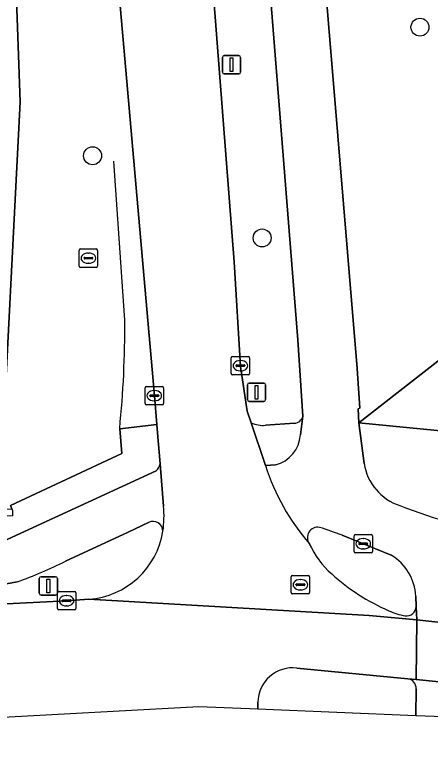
# Model space of a CAD drawing. Extents: x 161848 to 162726, y 385382 to 386521.
# Drawn here: x 161890.32 to 161912.91, y 385383.18 to 385423.86 of the extents above; entities that cross this region are included whole.
import ezdxf

# ---------------------------------------------------------------- set-up
doc = ezdxf.new("R2010")
doc.units = 0
for name, color, linetype in [('IMGEO_Berm_groen', 7, 'Continuous'), ('IMGEO_Boom', 7, 'Continuous'), ('IMGEO_Fietspad_gesloten', 7, 'Continuous'), ('IMGEO_Fietspad_open', 7, 'Continuous'), ('IMGEO_Groenvoorziening', 7, 'Continuous'), ('IMGEO_Hek', 7, 'Continuous'), ('IMGEO_Kolk', 7, 'Continuous'), ('IMGEO_Lichtmast', 7, 'Continuous'), ('IMGEO_Rijbaan_lokaal_gesloten', 7, 'Continuous'), ('IMGEO_Rijbaan_regionaal_gesloten', 7, 'Continuous'), ('IMGEO_Rioolput', 7, 'Continuous'), ('IMGEO_Verkeerseiland_gesloten', 7, 'Continuous'), ('IMGEO_Verkeerseiland_groen', 7, 'Continuous'), ('IMGEO_Voetpad_open', 7, 'Continuous')]:
    doc.layers.add(name, color=color, linetype=linetype)

msp = doc.modelspace()

# ---------------------------------------------------------------- linework, layer by layer
at = {"layer": 'IMGEO_Berm_groen'}
for points in [[(161889.684, 385463.956), (161890.199, 385457.665), (161889.314, 385454.567), (161890.609, 385419.133), (161889.536, 385398.181), (161889.487, 385397.081), (161889.481, 385396.936), (161890.156, 385396.971), (161890.087, 385397.152), (161896.143, 385399.974), (161896.033, 385401.329), (161898.036, 385401.558), (161897.908, 385403.12), (161897.454, 385408.45), (161895.93, 385425.832), (161895.721, 385428.338), (161889.735, 385500.002)], [(161882.261, 385401.592), (161882.186, 385400.756), (161882.33, 385400.684), (161889.536, 385398.181), (161890.609, 385419.133), (161889.314, 385454.567)], [(161905.996, 385402.015), (161905.718, 385406.175), (161903.483, 385434.244)], [(161900.777, 385429.373), (161902.136, 385411.804), (161902.258, 385410.405), (161902.597, 385404.706), (161902.968, 385402.283), (161903.181, 385401.639)], [(161903.956, 385401.513), (161905.535, 385401.622)]]:
    msp.add_lwpolyline(points, dxfattribs=at)
for centre, radius, start, end in [((161905.483, 385402.15), 0.53, 275.5955, 345.2993), ((161903.831, 385403.188), 1.68, 247.251, 274.2802)]:
    msp.add_arc(centre, radius, start, end, dxfattribs=at)
at = {"layer": 'IMGEO_Boom'}
for centre in [(161912.364, 385423.191), (161894.545, 385416.189), (161903.775, 385411.714)]:
    msp.add_circle(centre, 0.489, dxfattribs=at)
at = {"layer": 'IMGEO_Fietspad_gesloten'}
for points in [[(161909.322, 385399.434), (161909.034, 385401.64), (161908.994, 385402.417), (161909.084, 385402.439), (161908.941, 385404.608), (161901.066, 385499.418), (161901.017, 385500), (161897.98, 385535.282), (161897.422, 385541.766), (161896.288, 385560.512), (161896.078, 385578.311), (161896.226, 385586.953), (161896.941, 385603.267), (161897.42, 385611.148), (161897.796, 385616.102), (161899.736, 385645.932)], [(161903.483, 385434.244), (161905.718, 385406.175), (161905.996, 385402.015), (161905.859, 385400.987)], [(161904.494, 385399.363), (161903.952, 385399.317)], [(161908.121, 385395.533), (161910.797, 385394.44)], [(161912.142, 385392.215), (161912.163, 385391.642), (161912.189, 385390.919), (161914.638, 385390.655), (161914.671, 385390.971), (161914.443, 385393.516)], [(161912.146, 385385.719), (161914.64, 385385.619), (161914.652, 385387.41), (161912.156, 385387.662), (161911.705, 385387.707)], [(161912.154, 385387.161), (161912.146, 385385.719)]]:
    msp.add_lwpolyline(points, dxfattribs=at)
for centre, radius, start, end in [((161904.064, 385401.11), 1.799, 283.8245, 356.0802), ((161915.5, 385403.013), 12.125, 197.7453, 220.9548), ((161912.192, 385399.894), 2.907, 189.1118, 251.2959), ((161923.958, 385430.235), 35.447, 249.0087, 259.0242), ((161906.8, 385395.397), 0.565, 80.2097, 215.9654), ((161900.219, 385374.481), 22.487, 69.4253, 72.7254), ((161909.351, 385392.047), 2.796, 3.4506, 58.8549), ((161911.636, 385387.193), 0.519, 356.5173, 82.3467)]:
    msp.add_arc(centre, radius, start, end, dxfattribs=at)
at = {"layer": 'IMGEO_Fietspad_open'}
for points in [[(161898.406, 385397.111), (161898.218, 385399.409)], [(161898.003, 385399.035), (161888.971, 385394.873), (161888.821, 385392.739), (161889.858, 385392.887), (161890.445, 385392.986)], [(161896.481, 385395.693), (161897.598, 385396.222)], [(161893.075, 385394.111), (161896.481, 385395.693)]]:
    msp.add_lwpolyline(points, dxfattribs=at)
for centre, radius, start, end in [((161897.581, 385399.526), 0.647, 310.6399, 349.5738), ((161892.737, 385396.542), 5.697, 351.9263, 5.7303), ((161897.841, 385395.743), 0.537, 359.9102, 116.8748), ((161882.428, 385415.364), 23.771, 289.7097, 296.6086)]:
    msp.add_arc(centre, radius, start, end, dxfattribs=at)
at = {"layer": 'IMGEO_Groenvoorziening'}
msp.add_lwpolyline([(161909.084, 385402.439), (161908.994, 385402.417), (161909.034, 385401.64), (161919.121, 385409.529), (161919.509, 385420.403), (161918.799, 385420.451), (161918.939, 385422.345), (161920.48, 385443.216), (161920.699, 385446.942), (161916.773, 385447.176), (161916.98, 385450.354), (161911.984, 385450.773), (161915.225, 385500), (161915.33, 385501.593), (161912.567, 385501.667), (161901.066, 385499.418), (161908.941, 385404.608)], close=True, dxfattribs=at)
msp.add_lwpolyline([(161986.164, 385412.784), (161987.351, 385416.607), (161987.589, 385417.61), (161986.467, 385417.729), (161984.51, 385417.786), (161979.347, 385401.608), (161919.121, 385409.529), (161909.034, 385401.64), (161974.625, 385395.222), (161976.371, 385397.473), (161978.544, 385399.958)], dxfattribs=at)
at = {"layer": 'IMGEO_Hek'}
msp.add_lwpolyline([(161896.304, 385407.235), (161895.706, 385415.888)], dxfattribs=at)
msp.add_arc((161840.539, 385406.949), 55.765, 354.228, 0.2935, dxfattribs=at)
at = {"layer": 'IMGEO_Kolk'}
for p, q in [((161902.093, 385404.332), (161902.093, 385405.184)), ((161902.168, 385405.258), (161903.02, 385405.258)), ((161903.094, 385405.184), (161903.094, 385404.332)), ((161902.395, 385404.801), (161902.793, 385404.801)), ((161902.581, 385405.038), (161902.606, 385405.038)), ((161902.352, 385404.752), (161902.352, 385404.764)), ((161902.79, 385404.715), (161902.392, 385404.715)), ((161902.604, 385404.478), (161902.579, 385404.478)), ((161902.836, 385404.764), (161902.836, 385404.752)), ((161903.02, 385404.258), (161902.168, 385404.258)), ((161897.404, 385402.702), (161897.404, 385403.554)), ((161897.479, 385403.628), (161898.331, 385403.628)), ((161898.405, 385403.554), (161898.405, 385402.702)), ((161897.706, 385403.171), (161898.104, 385403.171)), ((161897.892, 385403.408), (161897.917, 385403.408)), ((161897.663, 385403.122), (161897.663, 385403.134)), ((161898.101, 385403.085), (161897.703, 385403.085)), ((161897.915, 385402.848), (161897.89, 385402.848)), ((161898.147, 385403.134), (161898.147, 385403.122)), ((161898.331, 385402.628), (161897.479, 385402.628)), ((161908.777, 385394.635), (161908.777, 385395.487)), ((161908.852, 385395.561), (161909.704, 385395.561)), ((161909.778, 385395.487), (161909.778, 385394.635)), ((161909.036, 385395.055), (161909.036, 385395.067)), ((161909.474, 385395.018), (161909.076, 385395.018)), ((161909.079, 385395.104), (161909.477, 385395.104)), ((161909.265, 385395.341), (161909.29, 385395.341)), ((161909.52, 385395.067), (161909.52, 385395.055)), ((161909.288, 385394.781), (161909.263, 385394.781)), ((161909.704, 385394.561), (161908.852, 385394.561)), ((161905.358, 385392.404), (161905.358, 385393.256)), ((161905.433, 385393.33), (161906.285, 385393.33)), ((161905.846, 385393.11), (161905.871, 385393.11)), ((161906.359, 385393.256), (161906.359, 385392.404)), ((161905.617, 385392.824), (161905.617, 385392.836)), ((161906.055, 385392.787), (161905.657, 385392.787)), ((161905.66, 385392.873), (161906.058, 385392.873)), ((161906.101, 385392.836), (161906.101, 385392.824)), ((161892.63, 385391.534), (161892.63, 385392.386)), ((161892.705, 385392.46), (161893.557, 385392.46)), ((161893.118, 385392.24), (161893.143, 385392.24)), ((161893.631, 385392.386), (161893.631, 385391.534)), ((161906.285, 385392.33), (161905.433, 385392.33)), ((161905.869, 385392.55), (161905.844, 385392.55)), ((161892.889, 385391.954), (161892.889, 385391.966)), ((161893.327, 385391.917), (161892.929, 385391.917)), ((161892.932, 385392.003), (161893.33, 385392.003)), ((161893.373, 385391.966), (161893.373, 385391.954)), ((161893.557, 385391.46), (161892.705, 385391.46)), ((161893.141, 385391.68), (161893.116, 385391.68))]:
    msp.add_line(p, q, dxfattribs=at)
for points in [[(161902.093, 385404.332), (161902.093, 385405.184)], [(161902.168, 385405.258), (161903.02, 385405.258)], [(161903.094, 385405.184), (161903.094, 385404.332)], [(161903.02, 385404.258), (161902.168, 385404.258)], [(161897.404, 385402.702), (161897.404, 385403.554)], [(161897.479, 385403.628), (161898.331, 385403.628)], [(161898.405, 385403.554), (161898.405, 385402.702)], [(161898.331, 385402.628), (161897.479, 385402.628)], [(161908.777, 385394.635), (161908.777, 385395.487)], [(161908.852, 385395.561), (161909.704, 385395.561)], [(161909.778, 385395.487), (161909.778, 385394.635)], [(161909.704, 385394.561), (161908.852, 385394.561)], [(161905.358, 385392.404), (161905.358, 385393.256)], [(161905.433, 385393.33), (161906.285, 385393.33)], [(161906.359, 385393.256), (161906.359, 385392.404)], [(161892.63, 385391.534), (161892.63, 385392.386)], [(161892.705, 385392.46), (161893.557, 385392.46)], [(161893.631, 385392.386), (161893.631, 385391.534)], [(161906.285, 385392.33), (161905.433, 385392.33)], [(161893.557, 385391.46), (161892.705, 385391.46)]]:
    msp.add_lwpolyline(points, dxfattribs=at)
for centre, radius, start, end in [((161902.17, 385405.182), 0.0765, 91.552, 178.448), ((161902.17, 385405.182), 0.0765, 91.552, 178.448), ((161903.018, 385405.182), 0.0765, 1.552, 88.448), ((161903.018, 385405.182), 0.0765, 1.552, 88.448), ((161902.392, 385404.761), 0.0403, 85.8775, 175.7526), ((161902.797, 385404.763), 0.0386, 1.7309, 96.639), ((161902.389, 385404.751), 0.0366, 178.938, 274.7102), ((161902.793, 385404.758), 0.043, 264.8664, 352.4533), ((161902.17, 385404.334), 0.0765, 181.552, 268.448), ((161902.17, 385404.334), 0.0765, 181.552, 268.448), ((161903.018, 385404.334), 0.0765, 271.552, 358.448), ((161903.018, 385404.334), 0.0765, 271.552, 358.448), ((161897.481, 385403.552), 0.0765, 91.552, 178.448), ((161897.481, 385403.552), 0.0765, 91.552, 178.448), ((161898.329, 385403.552), 0.0765, 1.552, 88.448), ((161898.329, 385403.552), 0.0765, 1.552, 88.448), ((161897.703, 385403.131), 0.0403, 85.8775, 175.7526), ((161898.108, 385403.133), 0.0386, 1.7309, 96.639), ((161897.7, 385403.121), 0.0366, 178.938, 274.7102), ((161898.104, 385403.128), 0.043, 264.8664, 352.4533), ((161897.481, 385402.704), 0.0765, 181.552, 268.448), ((161897.481, 385402.704), 0.0765, 181.552, 268.448), ((161898.329, 385402.704), 0.0765, 271.552, 358.448), ((161898.329, 385402.704), 0.0765, 271.552, 358.448), ((161908.854, 385395.485), 0.0765, 91.552, 178.448), ((161908.854, 385395.485), 0.0765, 91.552, 178.448), ((161909.702, 385395.485), 0.0765, 1.552, 88.448), ((161909.702, 385395.485), 0.0765, 1.552, 88.448), ((161909.076, 385395.064), 0.0403, 85.8775, 175.7526), ((161909.073, 385395.054), 0.0366, 178.938, 274.7102), ((161909.477, 385395.061), 0.043, 264.8664, 352.4533), ((161909.481, 385395.066), 0.0386, 1.7309, 96.639), ((161908.854, 385394.637), 0.0765, 181.552, 268.448), ((161908.854, 385394.637), 0.0765, 181.552, 268.448), ((161909.702, 385394.637), 0.0765, 271.552, 358.448), ((161909.702, 385394.637), 0.0765, 271.552, 358.448), ((161905.435, 385393.254), 0.0765, 91.552, 178.448), ((161905.435, 385393.254), 0.0765, 91.552, 178.448), ((161906.283, 385393.254), 0.0765, 1.552, 88.448), ((161906.283, 385393.254), 0.0765, 1.552, 88.448), ((161905.657, 385392.833), 0.0403, 85.8775, 175.7526), ((161905.654, 385392.823), 0.0366, 178.938, 274.7102), ((161906.058, 385392.83), 0.043, 264.8664, 352.4533), ((161906.062, 385392.835), 0.0386, 1.7309, 96.639), ((161892.707, 385392.384), 0.0765, 91.552, 178.448), ((161892.707, 385392.384), 0.0765, 91.552, 178.448), ((161893.555, 385392.384), 0.0765, 1.552, 88.448), ((161893.555, 385392.384), 0.0765, 1.552, 88.448), ((161905.435, 385392.406), 0.0765, 181.552, 268.448), ((161905.435, 385392.406), 0.0765, 181.552, 268.448), ((161906.283, 385392.406), 0.0765, 271.552, 358.448), ((161906.283, 385392.406), 0.0765, 271.552, 358.448), ((161892.929, 385391.963), 0.0403, 85.8775, 175.7526), ((161892.926, 385391.953), 0.0366, 178.938, 274.7102), ((161893.33, 385391.96), 0.043, 264.8664, 352.4533), ((161893.334, 385391.965), 0.0386, 1.7309, 96.639), ((161892.707, 385391.536), 0.0765, 181.552, 268.448), ((161892.707, 385391.536), 0.0765, 181.552, 268.448), ((161893.555, 385391.536), 0.0765, 271.552, 358.448), ((161893.555, 385391.536), 0.0765, 271.552, 358.448)]:
    msp.add_arc(centre, radius, start, end, dxfattribs=at)
for centre, major_axis, ratio, start_param, end_param in [((161902.58, 385404.758), (-0.387, 0.002), 0.722429, 4.712389, 7.853982), ((161902.605, 385404.758), (-0.39, 0.002), 0.717154, 1.570796, 4.712389), ((161897.891, 385403.128), (-0.387, 0.002), 0.722429, 4.712389, 7.853982), ((161897.916, 385403.128), (-0.39, 0.002), 0.717154, 1.570796, 4.712389), ((161909.264, 385395.061), (-0.387, 0.002), 0.722429, 4.712389, 7.853982), ((161909.289, 385395.061), (-0.39, 0.002), 0.717154, 1.570796, 4.712389), ((161905.845, 385392.83), (-0.387, 0.002), 0.722429, 4.712389, 7.853982), ((161905.87, 385392.83), (-0.39, 0.002), 0.717154, 1.570796, 4.712389), ((161893.117, 385391.96), (-0.387, 0.002), 0.722429, 4.712389, 7.853982), ((161893.142, 385391.96), (-0.39, 0.002), 0.717154, 1.570796, 4.712389)]:
    msp.add_ellipse(centre, major_axis=major_axis, ratio=ratio, start_param=start_param, end_param=end_param, dxfattribs=at)
at = {"layer": 'IMGEO_Lichtmast'}
for p, q in [((161901.613, 385420.749), (161901.613, 385421.549)), ((161901.613, 385421.549), (161901.613, 385420.749)), ((161901.713, 385421.649), (161902.503, 385421.649)), ((161902.503, 385421.649), (161901.713, 385421.649)), ((161902.603, 385421.549), (161902.603, 385420.749)), ((161902.603, 385420.749), (161902.603, 385421.549)), ((161902.503, 385420.649), (161901.713, 385420.649)), ((161901.713, 385420.649), (161902.503, 385420.649)), ((161902.972, 385402.913), (161902.972, 385403.713)), ((161902.972, 385403.713), (161902.972, 385402.913)), ((161903.072, 385403.813), (161903.862, 385403.813)), ((161903.862, 385403.813), (161903.072, 385403.813)), ((161903.962, 385403.713), (161903.962, 385402.913)), ((161903.962, 385402.913), (161903.962, 385403.713)), ((161903.862, 385402.813), (161903.072, 385402.813)), ((161903.072, 385402.813), (161903.862, 385402.813)), ((161891.644, 385392.368), (161891.644, 385393.168)), ((161891.644, 385393.168), (161891.644, 385392.368)), ((161891.744, 385393.268), (161892.534, 385393.268)), ((161892.534, 385393.268), (161891.744, 385393.268)), ((161892.634, 385393.168), (161892.634, 385392.368)), ((161892.634, 385392.368), (161892.634, 385393.168)), ((161892.534, 385392.268), (161891.744, 385392.268)), ((161891.744, 385392.268), (161892.534, 385392.268))]:
    msp.add_line(p, q, dxfattribs=at)
for points in [[(161902.033, 385421.524), (161902.183, 385421.524), (161902.183, 385420.774), (161902.033, 385420.774), (161902.033, 385421.524)], [(161903.392, 385403.688), (161903.542, 385403.688), (161903.542, 385402.938), (161903.392, 385402.938), (161903.392, 385403.688)], [(161892.064, 385393.143), (161892.214, 385393.143), (161892.214, 385392.393), (161892.064, 385392.393), (161892.064, 385393.143)]]:
    msp.add_lwpolyline(points, dxfattribs=at)
for centre, start, end in [((161901.713, 385421.549), 90, 180), ((161901.713, 385421.549), 90, 180), ((161902.503, 385421.549), 0, 90), ((161902.503, 385421.549), 360, 90), ((161901.713, 385420.749), 180, 270), ((161901.713, 385420.749), 180, 270), ((161902.503, 385420.749), 270, 0), ((161902.503, 385420.749), 270, 0), ((161903.072, 385403.713), 90, 180), ((161903.072, 385403.713), 90, 180), ((161903.862, 385403.713), 0, 90), ((161903.862, 385403.713), 360, 90), ((161903.072, 385402.913), 180, 270), ((161903.072, 385402.913), 180, 270), ((161903.862, 385402.913), 270, 0), ((161903.862, 385402.913), 270, 0), ((161891.744, 385393.168), 90, 180), ((161891.744, 385393.168), 90, 180), ((161892.534, 385393.168), 0, 90), ((161892.534, 385393.168), 360, 90), ((161891.744, 385392.368), 180, 270), ((161891.744, 385392.368), 180, 270), ((161892.534, 385392.368), 270, 0), ((161892.534, 385392.368), 270, 0)]:
    msp.add_arc(centre, 0.1, start, end, dxfattribs=at)
at = {"layer": 'IMGEO_Rijbaan_lokaal_gesloten'}
for points in [[(161905.67, 385388.291), (161911.705, 385387.707), (161912.156, 385387.662), (161912.189, 385390.919), (161911.594, 385390.983), (161909.603, 385391.157), (161894.348, 385392.038), (161893.136, 385391.961), (161888.752, 385391.744), (161888.317, 385385.539), (161900.334, 385386.194), (161903.538, 385386.065)], [(161969.569, 385385.29), (161968.29, 385385.414), (161917.454, 385390.385), (161914.638, 385390.655), (161912.189, 385390.919), (161912.156, 385387.662), (161914.652, 385387.41), (161917.485, 385387.115), (161945.103, 385384.393), (161975.392, 385383.175)], [(161903.538, 385386.065), (161903.537, 385386.441)]]:
    msp.add_lwpolyline(points, dxfattribs=at)
msp.add_arc((161905.441, 385386.401), 1.904, 83.0892, 178.7825, dxfattribs=at)
at = {"layer": 'IMGEO_Rijbaan_regionaal_gesloten'}
for points in [[(161885.637, 385549.056), (161889.735, 385500.002), (161895.721, 385428.338), (161895.93, 385425.832), (161897.454, 385408.45), (161897.908, 385403.12), (161898.036, 385401.558), (161898.073, 385401.109), (161898.218, 385399.409), (161898.406, 385397.111)], [(161903.952, 385399.317), (161903.181, 385401.639), (161902.968, 385402.283), (161902.597, 385404.706), (161902.258, 385410.405), (161902.136, 385411.804), (161900.777, 385429.373), (161900.079, 385438.115), (161898.335, 385458.805), (161891.471, 385540.191)], [(161894.348, 385392.038), (161909.603, 385391.157), (161911.594, 385390.983), (161912.189, 385390.919), (161912.163, 385391.642)]]:
    msp.add_lwpolyline(points, dxfattribs=at)
for centre, radius, start, end in [((161915.5, 385403.013), 12.125, 197.7453, 220.9548), ((161892.737, 385396.542), 5.697, 351.9263, 5.7303), ((161894, 385396.46), 4.436, 274.493, 350.6797), ((161910.819, 385397.104), 4.919, 204.4924, 228.4852), ((161915.085, 385401.679), 11.173, 227.6547, 246.7016), ((161912.033, 385394.231), 3.128, 244.0925, 261.2507), ((161911.623, 385391.675), 0.541, 262.9374, 356.4502)]:
    msp.add_arc(centre, radius, start, end, dxfattribs=at)
at = {"layer": 'IMGEO_Rioolput'}
for p, q in [((161893.821, 385410.187), (161893.821, 385411.039)), ((161893.896, 385411.113), (161894.748, 385411.113)), ((161894.309, 385410.893), (161894.334, 385410.893)), ((161894.822, 385411.039), (161894.822, 385410.187)), ((161894.08, 385410.607), (161894.08, 385410.619)), ((161894.518, 385410.57), (161894.12, 385410.57)), ((161894.123, 385410.656), (161894.521, 385410.656)), ((161894.564, 385410.619), (161894.564, 385410.607)), ((161894.748, 385410.113), (161893.896, 385410.113)), ((161894.332, 385410.333), (161894.307, 385410.333))]:
    msp.add_line(p, q, dxfattribs=at)
for points in [[(161893.821, 385410.187), (161893.821, 385411.039)], [(161893.896, 385411.113), (161894.748, 385411.113)], [(161894.822, 385411.039), (161894.822, 385410.187)], [(161894.748, 385410.113), (161893.896, 385410.113)]]:
    msp.add_lwpolyline(points, dxfattribs=at)
for centre, radius, start, end in [((161893.898, 385411.037), 0.0765, 91.552, 178.448), ((161893.898, 385411.037), 0.0765, 91.552, 178.448), ((161894.746, 385411.037), 0.0765, 1.552, 88.448), ((161894.746, 385411.037), 0.0765, 1.552, 88.448), ((161894.12, 385410.616), 0.0403, 85.8775, 175.7526), ((161894.117, 385410.606), 0.0366, 178.938, 274.7102), ((161894.521, 385410.613), 0.043, 264.8664, 352.4533), ((161894.525, 385410.618), 0.0386, 1.7309, 96.639), ((161893.898, 385410.189), 0.0765, 181.552, 268.448), ((161893.898, 385410.189), 0.0765, 181.552, 268.448), ((161894.746, 385410.189), 0.0765, 271.552, 358.448), ((161894.746, 385410.189), 0.0765, 271.552, 358.448)]:
    msp.add_arc(centre, radius, start, end, dxfattribs=at)
for centre, major_axis, ratio, start_param, end_param in [((161894.308, 385410.613), (-0.387, 0.002), 0.722429, 4.712389, 7.853982), ((161894.333, 385410.613), (-0.39, 0.002), 0.717154, 1.570796, 4.712389)]:
    msp.add_ellipse(centre, major_axis=major_axis, ratio=ratio, start_param=start_param, end_param=end_param, dxfattribs=at)
at = {"layer": 'IMGEO_Verkeerseiland_gesloten'}
for points in [[(161897.598, 385396.222), (161896.481, 385395.693), (161893.075, 385394.111)], [(161890.445, 385392.986), (161889.858, 385392.887), (161888.821, 385392.739), (161888.752, 385391.744), (161893.136, 385391.961), (161894.348, 385392.038)]]:
    msp.add_lwpolyline(points, dxfattribs=at)
for centre, radius, start, end in [((161897.841, 385395.743), 0.537, 359.9102, 116.8748), ((161894, 385396.46), 4.436, 274.493, 350.6797), ((161882.428, 385415.364), 23.771, 289.7097, 296.6086)]:
    msp.add_arc(centre, radius, start, end, dxfattribs=at)
at = {"layer": 'IMGEO_Verkeerseiland_groen'}
for points in [[(161910.797, 385394.44), (161908.121, 385395.533)], [(161912.163, 385391.642), (161912.142, 385392.215)], [(161911.705, 385387.707), (161905.67, 385388.291)], [(161912.146, 385385.719), (161912.154, 385387.161)], [(161903.537, 385386.441), (161903.538, 385386.065), (161912.146, 385385.719)]]:
    msp.add_lwpolyline(points, dxfattribs=at)
for centre, radius, start, end in [((161906.8, 385395.397), 0.565, 80.2097, 215.9654), ((161900.219, 385374.481), 22.487, 69.4253, 72.7254), ((161910.819, 385397.104), 4.919, 204.4924, 228.4852), ((161909.351, 385392.047), 2.796, 3.4506, 58.8549), ((161915.085, 385401.679), 11.173, 227.6547, 246.7016), ((161912.033, 385394.231), 3.128, 244.0925, 261.2507), ((161911.623, 385391.675), 0.541, 262.9374, 356.4502), ((161905.441, 385386.401), 1.904, 83.0892, 178.7825), ((161911.636, 385387.193), 0.519, 356.5173, 82.3467)]:
    msp.add_arc(centre, radius, start, end, dxfattribs=at)
at = {"layer": 'IMGEO_Voetpad_open'}
for points in [[(161905.859, 385400.987), (161905.996, 385402.015)], [(161898.218, 385399.409), (161898.073, 385401.109), (161898.036, 385401.558), (161896.033, 385401.329), (161896.143, 385399.974), (161890.087, 385397.152), (161890.156, 385396.971), (161890.196, 385396.866), (161890.185, 385396.581), (161889.087, 385396.526), (161888.971, 385394.873), (161898.003, 385399.035)], [(161903.181, 385401.639), (161903.952, 385399.317), (161904.494, 385399.363)], [(161905.535, 385401.622), (161903.956, 385401.513)], [(161978.544, 385399.958), (161976.371, 385397.473), (161974.625, 385395.222), (161909.034, 385401.64), (161909.322, 385399.434)]]:
    msp.add_lwpolyline(points, dxfattribs=at)
for centre, radius, start, end in [((161905.483, 385402.15), 0.53, 275.5955, 345.2993), ((161903.831, 385403.188), 1.68, 247.251, 274.2802), ((161904.064, 385401.11), 1.799, 283.8245, 356.0802), ((161897.581, 385399.526), 0.647, 310.6399, 349.5738), ((161912.192, 385399.894), 2.907, 189.1118, 251.2959), ((161923.958, 385430.235), 35.447, 249.0087, 259.0242)]:
    msp.add_arc(centre, radius, start, end, dxfattribs=at)

doc.saveas('drawing.dxf')
